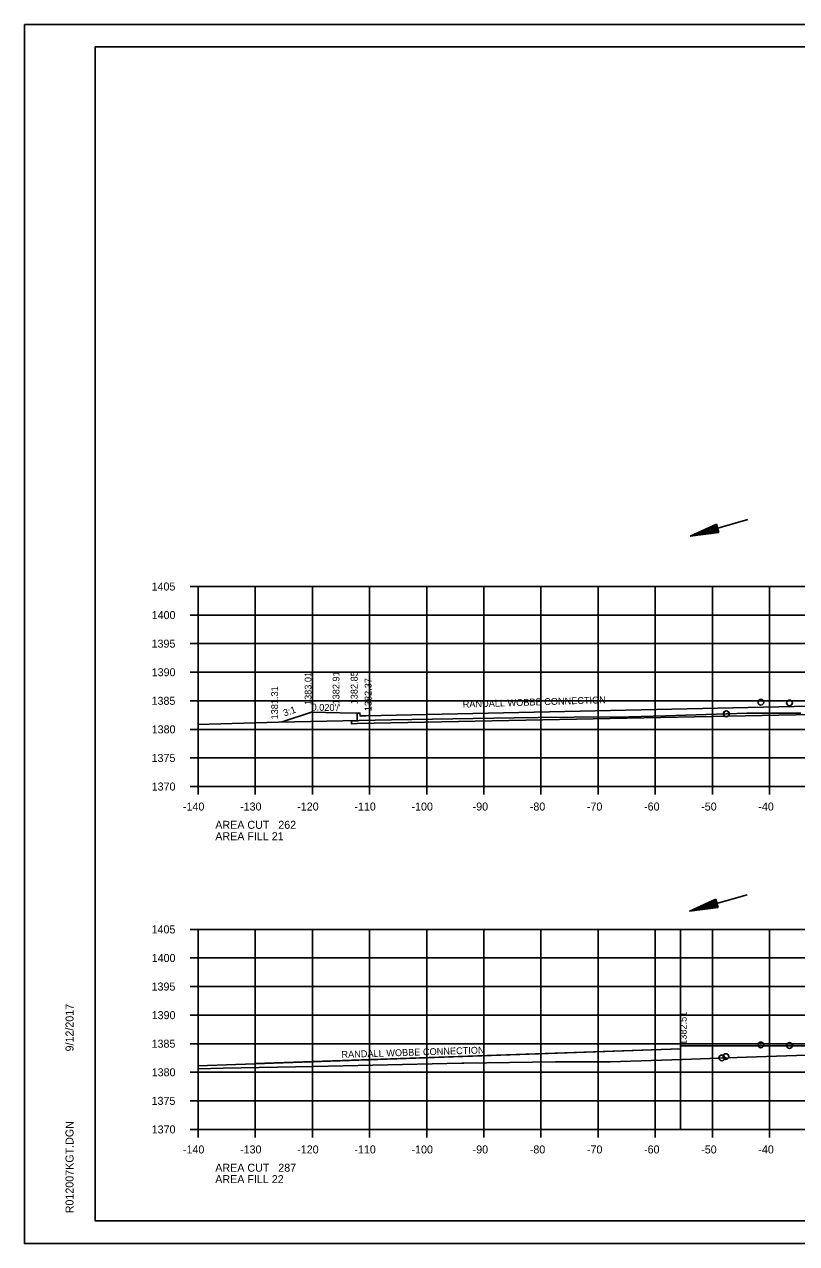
# Model space of a CAD drawing. Extents: x 1374311 to 1383814, y 384102 to 406278.
# Drawn here: x 1381458.2 to 1381593.4, y 386244.6 to 386458 of the extents above; entities that cross this region are included whole.
import ezdxf

# ---------------------------------------------------------------- set-up
doc = ezdxf.new("R2010")
doc.units = 0
for name, color, linetype in [('R_Axis', 7, 'Continuous'), ('R_Axis Annot', 7, 'Continuous'), ('R_Border', 7, 'Continuous'), ('R_Draft', 7, 'Continuous'), ('R_Exist Surface', 7, 'Continuous'), ('R_Fin Surface', 7, 'Continuous'), ('R_Grid', 7, 'Continuous'), ('R_MOT', 7, 'Continuous'), ('R_No Plot', 7, 'Continuous'), ('R_Water', 7, 'Continuous'), ('R_Xsect Elev', 7, 'Continuous'), ('R_Xsect Slope', 7, 'Continuous')]:
    doc.layers.add(name, color=color, linetype=linetype)

msp = doc.modelspace()

# ---------------------------------------------------------------- linework, layer by layer
at = {"layer": 'R_Axis'}
for p, q in [((1381487.26, 386359.62), (1381488.66, 386359.62)), ((1381488.66, 386324.62), (1381488.66, 386359.62)), ((1381487.26, 386354.62), (1381488.66, 386354.62)), ((1381487.26, 386349.62), (1381488.66, 386349.62)), ((1381487.26, 386344.62), (1381488.66, 386344.62)), ((1381487.26, 386339.62), (1381488.66, 386339.62)), ((1381487.26, 386334.62), (1381488.66, 386334.62)), ((1381487.26, 386329.62), (1381488.66, 386329.62)), ((1381487.26, 386324.62), (1381488.66, 386324.62)), ((1381488.66, 386324.62), (1381768.66, 386324.62)), ((1381488.66, 386323.22), (1381488.66, 386324.62)), ((1381498.66, 386323.22), (1381498.66, 386324.62)), ((1381508.66, 386323.22), (1381508.66, 386324.62)), ((1381518.66, 386323.22), (1381518.66, 386324.62)), ((1381528.66, 386323.22), (1381528.66, 386324.62)), ((1381538.66, 386323.22), (1381538.66, 386324.62)), ((1381548.66, 386323.22), (1381548.66, 386324.62)), ((1381558.66, 386323.22), (1381558.66, 386324.62)), ((1381568.66, 386323.22), (1381568.66, 386324.62)), ((1381578.66, 386323.22), (1381578.66, 386324.62)), ((1381588.66, 386323.22), (1381588.66, 386324.62)), ((1381487.26, 386299.62), (1381488.66, 386299.62)), ((1381488.66, 386264.62), (1381488.66, 386299.62)), ((1381487.26, 386294.62), (1381488.66, 386294.62)), ((1381487.26, 386289.62), (1381488.66, 386289.62)), ((1381487.26, 386284.62), (1381488.66, 386284.62)), ((1381487.26, 386279.62), (1381488.66, 386279.62)), ((1381487.26, 386274.62), (1381488.66, 386274.62)), ((1381487.26, 386269.62), (1381488.66, 386269.62)), ((1381487.26, 386264.62), (1381488.66, 386264.62)), ((1381488.66, 386264.62), (1381768.66, 386264.62)), ((1381488.66, 386263.22), (1381488.66, 386264.62)), ((1381498.66, 386263.22), (1381498.66, 386264.62)), ((1381508.66, 386263.22), (1381508.66, 386264.62)), ((1381518.66, 386263.22), (1381518.66, 386264.62)), ((1381528.66, 386263.22), (1381528.66, 386264.62)), ((1381538.66, 386263.22), (1381538.66, 386264.62)), ((1381548.66, 386263.22), (1381548.66, 386264.62)), ((1381558.66, 386263.22), (1381558.66, 386264.62)), ((1381568.66, 386263.22), (1381568.66, 386264.62)), ((1381578.66, 386263.22), (1381578.66, 386264.62)), ((1381588.66, 386263.22), (1381588.66, 386264.62))]:
    msp.add_line(p, q, dxfattribs=at)
at = {"layer": 'R_Border'}
for p, q in [((1381470.66, 386454.08), (1381786.84, 386454.08)), ((1381470.66, 386248.62), (1381470.66, 386454.08)), ((1381470.66, 386248.62), (1381470.66, 386248.62)), ((1381786.84, 386248.62), (1381470.66, 386248.62))]:
    msp.add_line(p, q, dxfattribs=at)
at = {"layer": 'R_Draft'}
for p, q in [((1381579.37, 386370.53), (1381574.77, 386368.43)), ((1381579.4, 386370.41), (1381575.57, 386368.66)), ((1381579.44, 386370.29), (1381576.4, 386368.9)), ((1381579.71, 386369.33), (1381576.4, 386368.9)), ((1381579.47, 386370.17), (1381577.2, 386369.13)), ((1381579.68, 386369.45), (1381577.2, 386369.13)), ((1381579.51, 386370.04), (1381578.01, 386369.36)), ((1381579.64, 386369.57), (1381578.01, 386369.36)), ((1381579.54, 386369.92), (1381578.82, 386369.59)), ((1381579.61, 386369.7), (1381578.82, 386369.59)), ((1381579.37, 386370.53), (1381579.78, 386369.09)), ((1381579.78, 386369.09), (1381574.77, 386368.43)), ((1381579.75, 386369.21), (1381575.57, 386368.66)), ((1381579.25, 386304.89), (1381574.65, 386302.79)), ((1381579.67, 386303.45), (1381574.65, 386302.79)), ((1381579.29, 386304.77), (1381575.46, 386303.02)), ((1381579.63, 386303.57), (1381575.46, 386303.02)), ((1381579.32, 386304.65), (1381576.28, 386303.26)), ((1381579.6, 386303.69), (1381576.28, 386303.26)), ((1381579.36, 386304.53), (1381577.08, 386303.49)), ((1381579.56, 386303.81), (1381577.08, 386303.49)), ((1381579.39, 386304.4), (1381577.9, 386303.72)), ((1381579.53, 386303.94), (1381577.9, 386303.72)), ((1381579.43, 386304.28), (1381578.7, 386303.95)), ((1381579.49, 386304.06), (1381578.7, 386303.95)), ((1381579.25, 386304.89), (1381579.67, 386303.45))]:
    msp.add_line(p, q, dxfattribs=at)
at = {"layer": 'R_Exist Surface'}
for points in [[(1381488.66, 386335.47), (1381490.6, 386335.52), (1381496.66, 386335.7), (1381502.65, 386335.91), (1381522.48, 386336.29), (1381543.99, 386336.67), (1381548.17, 386336.7), (1381554.48, 386336.78), (1381564.02, 386336.84), (1381570.44, 386336.99), (1381584.66, 386337.46), (1381594.12, 386337.48)], [(1381488.66, 386275.23), (1381493.06, 386275.35), (1381508.84, 386275.65), (1381534.8, 386276.2), (1381535.01, 386276.2), (1381535.13, 386276.2), (1381551.22, 386276.43), (1381560.78, 386276.47), (1381573.39, 386276.87), (1381584.64, 386277.29), (1381598.61, 386277.71)]]:
    msp.add_lwpolyline(points, dxfattribs=at)
at = {"layer": 'R_Fin Surface'}
for points in [[(1381662.17, 386340.12), (1381662.18, 386339.03), (1381663.18, 386339.06), (1381663.17, 386338.56), (1381662.17, 386338.54), (1381628.66, 386337.87), (1381516.48, 386335.63)], [(1381503.39, 386335.94), (1381508.48, 386337.63), (1381513.48, 386337.53), (1381516.48, 386337.47), (1381516.98, 386337.47), (1381516.99, 386336.97), (1381517.99, 386336.99), (1381595.66, 386338.7)], [(1381516.48, 386335.63), (1381515.48, 386335.61), (1381515.49, 386336.11), (1381516.49, 386336.11), (1381516.48, 386337.47)], [(1381488.66, 386275.77), (1381573.08, 386278.75), (1381573.09, 386279.25), (1381595.15, 386279.25), (1381595.65, 386279.25), (1381595.66, 386278.75), (1381596.66, 386278.77), (1381628.66, 386279.41), (1381660.66, 386280.05), (1381661.66, 386280.03), (1381661.67, 386280.53), (1381662.17, 386280.53), (1381665.17, 386280.59), (1381670.17, 386280.69), (1381678.78, 386283.56)]]:
    msp.add_lwpolyline(points, dxfattribs=at)
at = {"layer": 'R_Grid'}
for p, q in [((1381488.66, 386359.62), (1381768.66, 386359.62)), ((1381488.66, 386324.62), (1381488.66, 386359.62)), ((1381498.66, 386324.62), (1381498.66, 386359.62)), ((1381508.66, 386324.62), (1381508.66, 386359.62)), ((1381518.66, 386324.62), (1381518.66, 386359.62)), ((1381528.66, 386324.62), (1381528.66, 386359.62)), ((1381538.66, 386324.62), (1381538.66, 386359.62)), ((1381548.66, 386324.62), (1381548.66, 386359.62)), ((1381558.66, 386324.62), (1381558.66, 386359.62)), ((1381568.66, 386324.62), (1381568.66, 386359.62)), ((1381578.66, 386324.62), (1381578.66, 386359.62)), ((1381588.66, 386324.62), (1381588.66, 386359.62)), ((1381488.66, 386354.62), (1381768.66, 386354.62)), ((1381488.66, 386349.62), (1381768.66, 386349.62)), ((1381488.66, 386344.62), (1381768.66, 386344.62)), ((1381488.66, 386339.62), (1381768.66, 386339.62)), ((1381488.66, 386334.62), (1381768.66, 386334.62)), ((1381488.66, 386329.62), (1381768.66, 386329.62)), ((1381488.66, 386324.62), (1381768.66, 386324.62)), ((1381488.66, 386299.62), (1381768.66, 386299.62)), ((1381488.66, 386264.62), (1381488.66, 386299.62)), ((1381498.66, 386264.62), (1381498.66, 386299.62)), ((1381508.66, 386264.62), (1381508.66, 386299.62)), ((1381518.66, 386264.62), (1381518.66, 386299.62)), ((1381528.66, 386264.62), (1381528.66, 386299.62)), ((1381538.66, 386264.62), (1381538.66, 386299.62)), ((1381548.66, 386264.62), (1381548.66, 386299.62)), ((1381558.66, 386264.62), (1381558.66, 386299.62)), ((1381568.66, 386264.62), (1381568.66, 386299.62)), ((1381573.09, 386264.62), (1381573.09, 386299.62)), ((1381578.66, 386264.62), (1381578.66, 386299.62)), ((1381588.66, 386264.62), (1381588.66, 386299.62)), ((1381488.66, 386294.62), (1381768.66, 386294.62)), ((1381488.66, 386289.62), (1381768.66, 386289.62)), ((1381488.66, 386284.62), (1381768.66, 386284.62)), ((1381488.66, 386279.62), (1381768.66, 386279.62)), ((1381488.66, 386274.62), (1381768.66, 386274.62)), ((1381488.66, 386269.62), (1381768.66, 386269.62)), ((1381488.66, 386264.62), (1381768.66, 386264.62))]:
    msp.add_line(p, q, dxfattribs=at)
at = {"layer": 'R_MOT'}
msp.add_line((1381595.15, 386279.25), (1381573.09, 386279.25), dxfattribs=at)
msp.add_lwpolyline([(1381498.64, 386276.13), (1381573.08, 386278.75), (1381573.09, 386279.25)], dxfattribs=at)
at = {"layer": 'R_No Plot'}
for p, q in [((1381458.26, 386457.98), (1381791.59, 386457.98)), ((1381458.26, 386244.65), (1381791.59, 386244.65))]:
    msp.add_line(p, q, dxfattribs=at)
for points in [[(1381458.25, 386457.98), (1381791.59, 386457.98), (1381791.59, 386244.64), (1381458.25, 386244.64)], [(1381704.58, 386454.08), (1381704.58, 386444.2), (1381740.31, 386444.2), (1381740.31, 386441.28), (1381763.51, 386441.28), (1381763.51, 386418.07), (1381786.84, 386418.07), (1381786.84, 386248.62), (1381470.66, 386248.62), (1381470.66, 386454.08)]]:
    msp.add_lwpolyline(points, close=True, dxfattribs=at)
for centre in [(1381587.15, 386339.36), (1381587.15, 386339.36), (1381587.15, 386339.36), (1381592.15, 386339.26), (1381592.15, 386339.26), (1381592.15, 386339.26), (1381581.09, 386337.34), (1381581.09, 386337.34), (1381581.13, 386337.35), (1381581.13, 386337.35), (1381581.13, 386337.35), (1381581.13, 386337.35), (1381587.15, 386279.41), (1381587.15, 386279.41), (1381587.15, 386279.41), (1381592.15, 386279.31), (1381592.15, 386279.31), (1381592.15, 386279.31), (1381580.31, 386277.13), (1381580.31, 386277.13), (1381580.31, 386277.13), (1381580.31, 386277.13), (1381581.02, 386277.37), (1381581.02, 386277.37)]:
    msp.add_circle(centre, 0.5, dxfattribs=at)
at = {"layer": 'R_Water'}
for p, q in [((1381584.87, 386371.33), (1381574.77, 386368.43)), ((1381584.75, 386305.69), (1381574.65, 386302.79))]:
    msp.add_line(p, q, dxfattribs=at)

# ---------------------------------------------------------------- texts
at = {"layer": 'R_Axis Annot'}
for s, p in [('1405', (1381480.51, 386358.92)), ('1400', (1381480.53, 386353.92)), ('1395', (1381480.51, 386348.92)), ('1390', (1381480.53, 386343.92)), ('1385', (1381480.51, 386338.92)), ('1380', (1381480.53, 386333.92)), ('1375', (1381480.51, 386328.92)), ('1370', (1381480.53, 386323.92)), ('-140', (1381486, 386320.42)), ('-130', (1381496, 386320.42)), ('-120', (1381506, 386320.42)), ('-110', (1381516, 386320.42)), ('-100', (1381526, 386320.42)), ('-90', (1381536.7, 386320.42)), ('-80', (1381546.7, 386320.42)), ('-70', (1381556.7, 386320.42)), ('-60', (1381566.7, 386320.42)), ('-50', (1381576.7, 386320.42)), ('-40', (1381586.7, 386320.42)), ('AREA CUT   262', (1381491.66, 386317.22)), ('AREA FILL 21', (1381491.66, 386315.22)), ('1405', (1381480.51, 386298.92)), ('1400', (1381480.53, 386293.92)), ('1395', (1381480.51, 386288.92)), ('1390', (1381480.53, 386283.92)), ('1385', (1381480.51, 386278.92)), ('1380', (1381480.53, 386273.92)), ('1375', (1381480.51, 386268.92)), ('1370', (1381480.53, 386263.92)), ('-140', (1381486, 386260.42)), ('-130', (1381496, 386260.42)), ('-120', (1381506, 386260.42)), ('-110', (1381516, 386260.42)), ('-100', (1381526, 386260.42)), ('-90', (1381536.7, 386260.42)), ('-80', (1381546.7, 386260.42)), ('-70', (1381556.7, 386260.42)), ('-60', (1381566.7, 386260.42)), ('-50', (1381576.7, 386260.42)), ('-40', (1381586.7, 386260.42)), ('AREA CUT   287', (1381491.66, 386257.22)), ('AREA FILL 22', (1381491.66, 386255.22))]:
    msp.add_text(s, height=1.4, dxfattribs=at).set_placement(p)
at = {"layer": 'R_Border'}
for s, p in [('9/12/2017', (1381466.85, 386278.27)), ('R012007KGT.DGN', (1381466.85, 386249.95))]:
    msp.add_text(s, height=1.4, rotation=90, dxfattribs=at).set_placement(p)
at = {"layer": 'R_MOT'}
for p in [(1381534.98, 386338.41), (1381513.76, 386277.13)]:
    msp.add_text('RANDALL WOBBE CONNECTION', height=1.2, rotation=1.8248, dxfattribs=at).set_placement(p)
at = {"layer": 'R_Xsect Elev'}
for s, p in [('1383.01', (1381508.49, 386338.88)), ('1382.91', (1381513.39, 386338.98)), ('1382.85', (1381516.57, 386339)), ('1381.31', (1381502.64, 386336.36)), ('1382.37', (1381519, 386337.8)), ('1382.51', (1381574.15, 386279.42))]:
    msp.add_text(s, height=1.2, rotation=90, dxfattribs=at).set_placement(p)
at = {"layer": 'R_Xsect Slope'}
for s, rotation, p in [('3:1', 18.4349, (1381503.77, 386336.88)), ("0.020'/'", 358.8542, (1381508.5, 386337.91))]:
    msp.add_text(s, height=1.2, rotation=rotation, dxfattribs=at).set_placement(p)

doc.saveas('drawing.dxf')
